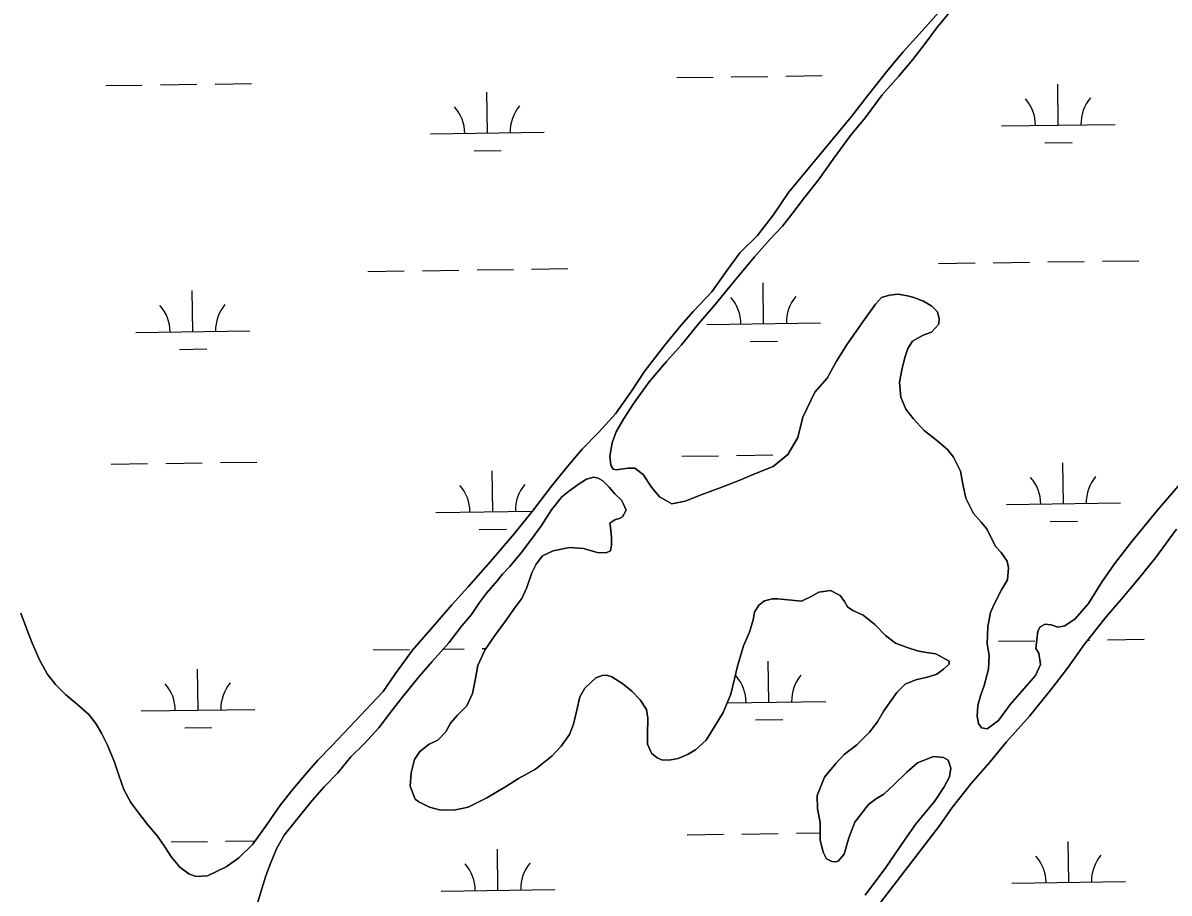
# Model space of a CAD drawing. Extents: x 3767014 to 3805179, y 361544 to 387384.
# Drawn here: x 3776938 to 3777946, y 375256 to 376021 of the extents above; entities that cross this region are included whole.
import ezdxf

# ---------------------------------------------------------------- set-up
doc = ezdxf.new("R2010")
doc.units = 0
doc.layers.add('V-TOPO-SHOR', color=7, linetype='Continuous')
doc.layers.add('V-WETL-SWMP', color=7, linetype='Continuous')

msp = doc.modelspace()

# ---------------------------------------------------------------- linework, layer by layer
at = {"layer": 'V-TOPO-SHOR'}
for points in [[(3777090.617, 375270.38), (3777100.779, 375271.03), (3777117.286, 375279.015), (3777128.327, 375287.072), (3777140.59, 375299.018), (3777153.314, 375316.426), (3777164.865, 375333.457), (3777176.377, 375347.756), (3777187.878, 375361.275), (3777197.795, 375372.86), (3777210.062, 375385.197), (3777255.21, 375433.033), (3777265.962, 375448.905), (3777281.073, 375469.405), (3777298.915, 375489.871), (3777315.569, 375509.177), (3777329.836, 375525.004), (3777349.656, 375547.395), (3777370.284, 375571.729), (3777387.349, 375592.594), (3777403.244, 375613.476), (3777417.142, 375630.867), (3777430.226, 375645.926), (3777444.476, 375660.582), (3777459.535, 375677.177), (3777473.462, 375696.911), (3777484.619, 375713.951), (3777502.498, 375737.148), (3777517.18, 375754.921), (3777527.881, 375766.887), (3777544.122, 375784.248), (3777556.06, 375801.275), (3777568.786, 375818.683), (3777584.213, 375833.711), (3777598.115, 375851.494), (3777611.657, 375871.626), (3777666.818, 375938.467), (3777681.115, 375956.634), (3777698.981, 375979.052), (3777712.474, 375995.278), (3777726.74, 376011.103), (3777746.159, 376032.72)], [(3777755.93, 376033.373), (3777742.44, 376017.147), (3777731.702, 376002.446), (3777720.977, 375988.528), (3777708.281, 375973.463), (3777694.011, 375957.247), (3777678.907, 375937.135), (3777666.207, 375921.681), (3777650.702, 375900.796), (3777637.967, 375882.607), (3777624.86, 375865.986), (3777614.53, 375852.453), (3777606.193, 375842.016), (3777594.709, 375830.06), (3777581.625, 375815.001), (3777562.976, 375792.594), (3777547.102, 375773.275), (3777532.43, 375756.283), (3777517.346, 375737.734), (3777504.266, 375723.064), (3777489.192, 375705.298), (3777475.667, 375686.339)], [(3777508.878, 375598.034), (3777520.621, 375600.221), (3777534.756, 375605.894), (3777552.809, 375612.689), (3777568.901, 375618.727), (3777581.078, 375624.035), (3777597.96, 375630.843), (3777610.983, 375641.218), (3777619.773, 375656.332), (3777624.303, 375674.238), (3777634.742, 375695.971), (3777645.449, 375708.329), (3777653.848, 375723.449), (3777663.023, 375738.17), (3777676.949, 375757.905), (3777688.086, 375773.381), (3777693.241, 375779.171), (3777700.298, 375781.422), (3777708.12, 375782.102), (3777716.303, 375780.822), (3777721.749, 375779.19), (3777730.299, 375775.952), (3777737.662, 375771.561), (3777742.677, 375766.807), (3777744.156, 375760.541), (3777743.706, 375755.859), (3777737.365, 375748.914), (3777729.91, 375746.276), (3777720.469, 375740.933), (3777716.475, 375734.347), (3777714.04, 375727.349), (3777711.564, 375717.225), (3777709.06, 375704.761), (3777710.452, 375691.857), (3777714.61, 375681.256), (3777721.141, 375672.97), (3777730.764, 375662.3), (3777741.59, 375653.956), (3777751.244, 375645.629), (3777756.624, 375638.918), (3777762.713, 375626.732), (3777764.906, 375615.378), (3777767.477, 375602.849), (3777774.331, 375589.479), (3777780.873, 375581.973), (3777785.872, 375576.051), (3777790.054, 375567.404), (3777793.867, 375560.324), (3777798.485, 375555.188), (3777803.855, 375547.696), (3777804.949, 375541.824), (3777804.031, 375531.291), (3777798.838, 375522.377), (3777792.425, 375509.964), (3777789.206, 375502.587), (3777786.699, 375490.121), (3777786.109, 375474.898), (3777787.928, 375464.719), (3777787.379, 375452.622), (3777783.676, 375438.218), (3777780.434, 375429.279), (3777777.981, 375420.72), (3777777.467, 375411.352), (3777778.556, 375405.09), (3777781.237, 375401.149), (3777786.304, 375400.303)], [(3777475.667, 375686.339), (3777466.503, 375672.399), (3777460.107, 375661.157), (3777456.463, 375651.441), (3777454.358, 375639.754), (3777455.427, 375631.928), (3777457.334, 375628.389), (3777460.062, 375627.961), (3777470.625, 375629.387), (3777476.483, 375629.311), (3777483.829, 375623.746), (3777491.105, 375612.716), (3777498.021, 375604.032), (3777508.878, 375598.034)], [(3777786.304, 375400.303), (3777796.163, 375407.594), (3777806.499, 375421.519), (3777818.793, 375435.808), (3777828.704, 375447.002), (3777833.125, 375456.707), (3777831.698, 375466.882), (3777829.015, 375470.82), (3777830.776, 375486.029), (3777832.779, 375489.908), (3777837.107, 375492.195), (3777842.567, 375491.732), (3777848.399, 375489.705), (3777854.662, 375490.792), (3777863.725, 375496.924), (3777875.226, 375510.441), (3777887.197, 375529.813), (3777899.13, 375546.449), (3777913.434, 375565.008), (3777936.054, 375592.439), (3777955.882, 375615.612), (3777971.32, 375631.42), (3777989.543, 375651.099)], [(3777464.623, 375601.155), (3777458.833, 375606.701), (3777453.83, 375612.628), (3777448.431, 375618.17), (3777444.163, 375620.572), (3777440.268, 375621.403), (3777433.989, 375619.532), (3777426.503, 375614.94), (3777418.217, 375608.796), (3777412.294, 375604.184), (3777403.154, 375592.58), (3777394.378, 375579.016), (3777386.42, 375568.178), (3777376.477, 375555.02), (3777366.55, 375543.035), (3777360.205, 375536.084), (3777355.837, 375530.669), (3777345.918, 375519.466), (3777339.951, 375511.338), (3777332.778, 375500.879), (3777324.441, 375490.827), (3777312.909, 375475.735), (3777298.237, 375459.513), (3777286.731, 375446.377), (3777272.825, 375428.973), (3777261.299, 375414.273), (3777251.356, 375401.117), (3777238.274, 375386.828), (3777226.792, 375375.643), (3777215.277, 375361.725), (3777203.392, 375349.376), (3777192.683, 375337.401), (3777182.75, 375325.025), (3777168.052, 375306.849), (3777161.25, 375294.823), (3777156.003, 375281.997), (3777151.952, 375271.105), (3777142.968, 375241.522)], [(3777468.809, 375592.5), (3777466.529, 375597.612), (3777464.623, 375601.155)], [(3777522.663, 375377.632), (3777514.409, 375374.222), (3777508.143, 375373.133), (3777500.714, 375372.84), (3777496.051, 375374.855), (3777491.021, 375378.828), (3777487.607, 375386.688), (3777487.72, 375395.286), (3777487.91, 375409.743), (3777486.835, 375417.181), (3777481.086, 375425.854), (3777473.759, 375433.377), (3777466.025, 375439.732), (3777456.34, 375446.111), (3777451.667, 375447.344), (3777447.753, 375447.004), (3777442.256, 375445.124), (3777432.367, 375435.873), (3777427.972, 375428.504), (3777425.473, 375416.812), (3777422.573, 375404.344), (3777418.94, 375395.405), (3777411.768, 375384.945), (3777403.84, 375376.452), (3777389.23, 375364.918), (3777374.269, 375356.517), (3777363.632, 375350.013), (3777346.301, 375339.689), (3777329.776, 375331.306), (3777318.805, 375329.105), (3777305.907, 375328.884), (3777295.777, 375331.362), (3777286.461, 375336.172), (3777283.366, 375338.558), (3777278.826, 375349.951), (3777279.76, 375361.664), (3777282.65, 375373.35), (3777287.43, 375380.321), (3777295.724, 375386.856), (3777303.193, 375390.276), (3777310.322, 375397.608), (3777314.332, 375405.372), (3777320.282, 375411.938), (3777328.599, 375420.427), (3777333.823, 375431.302), (3777335.928, 375442.998), (3777338.443, 375455.862), (3777344.483, 375469.46), (3777353.248, 375482.244), (3777362.399, 375494.628), (3777371.555, 375507.406), (3777377.124, 375514.758), (3777381.55, 375524.47), (3777386.016, 375537.309), (3777389.635, 375545.077), (3777395.202, 375552.431), (3777404.637, 375556.605), (3777419.134, 375559.542), (3777431.238, 375558.602), (3777443.309, 375555.317), (3777451.118, 375554.823), (3777455.052, 375556.726), (3777455.056, 375557.117), (3777455.9, 375561.796), (3777455.986, 375568.438), (3777454.933, 375577.441), (3777454.587, 375580.964), (3777456.166, 375582.115), (3777458.927, 375584.032), (3777463.637, 375585.535), (3777465.606, 375586.682), (3777468.809, 375592.5)], [(3777952.559, 375575.711), (3777934.252, 375550.547), (3777919.158, 375531.986), (3777904.068, 375513.816), (3777890.973, 375498.745), (3777871.9, 375474.765), (3777856.772, 375453.467), (3777842.059, 375434.12), (3777823.391, 375411.305), (3777803.167, 375388.904), (3777788.475, 375371.119), (3777772.204, 375352.184), (3777755.514, 375331.296), (3777743.964, 375314.644), (3777673.99, 375223.721)], [(3777752.985, 375358.203), (3777754.255, 375365.61), (3777752.002, 375372.676), (3777747.734, 375375.076), (3777739.149, 375375.969), (3777725.005, 375370.292), (3777715.521, 375362.211), (3777704.832, 375351.799), (3777695.336, 375342.935), (3777689.032, 375339.107), (3777681.928, 375333.729), (3777670, 375318.254), (3777664.743, 375304.643), (3777660.647, 375290.238), (3777655.093, 375284.059), (3777653.129, 375283.301), (3777649.618, 375283.739), (3777644.959, 375286.144), (3777641.91, 375292.046), (3777639.313, 375302.632), (3777639.514, 375317.871), (3777636.935, 375330.02), (3777636.7, 375341.747), (3777643.161, 375357.687), (3777653.088, 375369.672), (3777660.62, 375377.78), (3777671.673, 375386.234), (3777682.761, 375397.422), (3777689.913, 375406.316), (3777695.51, 375416.014), (3777701.885, 375425.31), (3777706.668, 375432.281), (3777714.188, 375439.609), (3777723.617, 375443.391), (3777734.594, 375445.984), (3777742.049, 375448.231), (3777747.972, 375452.845), (3777752.717, 375457.08), (3777752.752, 375459.816), (3777741.113, 375466.22), (3777730.967, 375467.527), (3777725.122, 375468.774), (3777715.779, 375471.633), (3777705.672, 375475.674), (3777696.772, 375482.434), (3777687.517, 375491.935), (3777677.074, 375500.279), (3777668.138, 375504.303), (3777663.492, 375507.492), (3777660.817, 375512.214), (3777656.977, 375517.347), (3777648.437, 375521.756), (3777638.256, 375520.326), (3777631.561, 375516.507), (3777622.91, 375512.321), (3777602.226, 375514.545), (3777597.538, 375514.606), (3777590.478, 375512.747), (3777585.346, 375508.905), (3777581.75, 375502.699), (3777580.488, 375496.072), (3777577.22, 375485.173), (3777571.983, 375473.124), (3777566.666, 375455.219), (3777564.18, 375444.309), (3777560.874, 375430.673), (3777554.022, 375414.74), (3777546.829, 375402.718), (3777539.241, 375390.311), (3777529.751, 375381.839), (3777522.663, 375377.632)], [(3776936.654, 375502.034), (3776942.317, 375487.118), (3776946.843, 375474.953), (3776952.907, 375460.814), (3776959.776, 375448.618), (3776967.073, 375439.15), (3776975.941, 375430.442), (3776986.757, 375421.318), (3776996.413, 375412.989), (3777002.557, 375405.098), (3777007.521, 375396.441), (3777012.848, 375385.826), (3777018.902, 375370.906), (3777023.039, 375358.747)], [(3777023.039, 375358.747), (3777027.18, 375346.976), (3777033.281, 375335.57), (3777041.342, 375324.921), (3777048.254, 375315.848), (3777056.714, 375305.973), (3777063.231, 375296.515), (3777068.969, 375287.459), (3777076.277, 375278.769), (3777084.399, 375272.805), (3777090.617, 375270.38)], [(3777678.929, 375254.043), (3777697.226, 375278.425), (3777713.565, 375302.442), (3777723.918, 375317.157), (3777739.804, 375336.49), (3777748.57, 375349.271), (3777752.985, 375358.203)]]:
    msp.add_lwpolyline(points, dxfattribs=at)
at = {"layer": 'V-WETL-SWMP'}
for p, q in [((3777513.263, 375972.486), (3777545.259, 375972.931)), ((3777561.258, 375973.153), (3777593.255, 375973.597)), ((3777609.253, 375973.82), (3777641.25, 375974.264)), ((3777011.403, 375965.515), (3777043.4, 375965.959)), ((3777059.398, 375966.181), (3777091.395, 375966.626)), ((3777107.394, 375966.848), (3777139.391, 375967.293)), ((3777848.719, 375930.712), (3777848.219, 375966.708)), ((3777346.86, 375923.74), (3777346.36, 375959.737)), ((3777296.864, 375923.046), (3777396.855, 375924.435)), ((3777798.724, 375930.017), (3777898.714, 375931.406)), ((3777836.935, 375915.115), (3777860.932, 375915.449)), ((3777335.075, 375908.144), (3777359.073, 375908.477)), ((3777839.544, 375810.502), (3777871.541, 375810.946)), ((3777887.539, 375811.168), (3777919.536, 375811.613)), ((3777241.694, 375802.197), (3777273.691, 375802.641)), ((3777289.689, 375802.863), (3777321.686, 375803.308)), ((3777337.684, 375803.53), (3777369.681, 375803.975)), ((3777385.68, 375804.197), (3777417.677, 375804.641)), ((3777743.553, 375809.168), (3777775.55, 375809.613)), ((3777791.549, 375809.835), (3777823.546, 375810.279)), ((3777589.681, 375756.284), (3777589.181, 375792.28)), ((3777087.821, 375749.312), (3777087.321, 375785.309)), ((3777539.686, 375755.589), (3777639.676, 375756.978)), ((3777037.826, 375748.618), (3777137.817, 375750.007)), ((3777577.896, 375740.688), (3777601.894, 375741.021)), ((3777076.037, 375733.716), (3777100.035, 375734.049)), ((3777517.883, 375639.843), (3777549.88, 375640.288)), ((3777565.879, 375640.51), (3777597.876, 375640.954)), ((3777016.024, 375632.872), (3777048.021, 375633.316)), ((3777064.019, 375633.539), (3777096.016, 375633.983)), ((3777112.015, 375634.205), (3777144.012, 375634.65)), ((3777853.34, 375598.069), (3777852.84, 375634.065)), ((3777351.48, 375591.097), (3777350.98, 375627.094)), ((3777301.485, 375590.403), (3777386.522, 375591.584)), ((3777803.345, 375597.374), (3777903.335, 375598.763)), ((3777841.555, 375582.472), (3777865.553, 375582.806)), ((3777339.696, 375575.501), (3777363.694, 375575.834)), ((3777874.7, 375478.283), (3777876.162, 375478.303)), ((3777892.16, 375478.525), (3777924.157, 375478.97)), ((3777246.315, 375469.554), (3777278.311, 375469.998)), ((3777308.094, 375470.412), (3777326.306, 375470.665)), ((3777342.305, 375470.887), (3777345.491, 375470.931)), ((3777796.169, 375477.192), (3777828.166, 375477.636)), ((3777594.301, 375423.641), (3777593.801, 375459.637)), ((3777092.442, 375416.669), (3777091.942, 375452.666)), ((3777557.631, 375423.131), (3777644.296, 375424.335)), ((3777042.447, 375415.975), (3777142.437, 375417.364)), ((3777582.517, 375408.045), (3777606.514, 375408.378)), ((3777080.658, 375401.073), (3777104.655, 375401.407)), ((3777522.504, 375307.2), (3777554.5, 375307.645)), ((3777570.499, 375307.867), (3777602.496, 375308.311)), ((3777618.494, 375308.534), (3777639.394, 375308.824)), ((3777068.64, 375300.896), (3777100.637, 375301.34)), ((3777116.635, 375301.562), (3777142.716, 375301.925)), ((3777857.961, 375265.426), (3777857.461, 375301.422)), ((3777356.101, 375258.454), (3777355.601, 375294.451)), ((3777306.105, 375257.76), (3777406.096, 375259.149)), ((3777807.966, 375264.731), (3777907.956, 375266.12))]:
    msp.add_line(p, q, dxfattribs=at)
for points in [[(3777710.452, 375691.856), (3777709.059, 375704.762), (3777711.565, 375717.226), (3777714.041, 375727.348), (3777716.476, 375734.346), (3777720.468, 375740.933), (3777729.911, 375746.277), (3777737.365, 375748.913), (3777743.705, 375755.859), (3777744.157, 375760.54), (3777742.677, 375766.808), (3777737.662, 375771.56), (3777730.299, 375775.952), (3777721.75, 375779.189), (3777716.304, 375780.822), (3777708.119, 375782.101), (3777700.299, 375781.422), (3777693.24, 375779.171), (3777688.087, 375773.381), (3777676.95, 375757.905), (3777663.022, 375738.17), (3777653.847, 375723.45), (3777645.448, 375708.329), (3777634.742, 375695.972), (3777624.303, 375674.238), (3777619.773, 375656.333), (3777610.983, 375641.217), (3777597.959, 375630.843), (3777581.077, 375624.035), (3777568.901, 375618.726), (3777552.81, 375612.689), (3777534.756, 375605.895), (3777520.622, 375600.222), (3777508.878, 375598.033), (3777498.021, 375604.033), (3777491.105, 375612.715), (3777483.829, 375623.746), (3777476.482, 375629.31), (3777470.625, 375629.386), (3777460.062, 375627.962), (3777457.334, 375628.389), (3777455.427, 375631.929), (3777454.358, 375639.753), (3777456.464, 375651.442), (3777460.106, 375661.158), (3777466.502, 375672.399), (3777475.667, 375686.339), (3777489.193, 375705.298), (3777504.266, 375723.065), (3777517.346, 375737.735), (3777532.429, 375756.283), (3777547.102, 375773.274), (3777562.976, 375792.593), (3777581.625, 375815), (3777594.71, 375830.06), (3777606.192, 375842.016), (3777614.53, 375852.452), (3777624.861, 375865.985), (3777637.967, 375882.607), (3777650.702, 375900.795), (3777666.207, 375921.681), (3777678.906, 375937.136), (3777694.01, 375957.247), (3777708.282, 375973.462), (3777720.976, 375988.527), (3777731.703, 376002.446), (3777742.44, 376017.146), (3777755.931, 376033.372)], [(3777746.159, 376032.719), (3777726.739, 376011.103), (3777712.473, 375995.278), (3777698.982, 375979.052), (3777681.114, 375956.634), (3777666.817, 375938.466), (3777611.657, 375871.626)], [(3777611.657, 375871.626), (3777598.115, 375851.495), (3777584.213, 375833.712), (3777568.786, 375818.683), (3777556.06, 375801.276), (3777544.121, 375784.248), (3777527.882, 375766.887), (3777517.181, 375754.92), (3777502.498, 375737.148), (3777484.62, 375713.95), (3777473.462, 375696.912), (3777459.535, 375677.177), (3777444.477, 375660.581), (3777430.226, 375645.927), (3777417.141, 375630.868), (3777403.244, 375613.475), (3777387.349, 375592.595), (3777370.283, 375571.729), (3777349.656, 375547.395), (3777329.836, 375525.004), (3777315.569, 375509.178), (3777298.914, 375489.87), (3777281.072, 375469.405), (3777265.963, 375448.904), (3777255.21, 375433.033), (3777210.063, 375385.197), (3777197.794, 375372.861), (3777187.879, 375361.274), (3777176.377, 375347.756), (3777164.864, 375333.457), (3777153.315, 375316.425), (3777140.59, 375299.017), (3777128.327, 375287.071), (3777117.286, 375279.014), (3777100.779, 375271.029), (3777090.617, 375270.381), (3777084.4, 375272.806), (3777076.277, 375278.77), (3777068.97, 375287.458), (3777063.231, 375296.515), (3777056.715, 375305.973), (3777048.253, 375315.848), (3777041.342, 375324.921), (3777033.28, 375335.571), (3777027.181, 375346.976), (3777023.039, 375358.747), (3777018.903, 375370.907), (3777012.849, 375385.827), (3777007.521, 375396.441), (3777002.557, 375405.098), (3776996.412, 375412.989), (3776986.757, 375421.317), (3776975.942, 375430.441), (3776967.074, 375439.149), (3776959.777, 375448.618), (3776952.907, 375460.814), (3776946.844, 375474.953), (3776942.317, 375487.119), (3776936.654, 375502.034)], [(3777955.883, 375615.612), (3777936.053, 375592.439), (3777913.433, 375565.007), (3777899.131, 375546.448), (3777887.197, 375529.812), (3777875.227, 375510.441), (3777863.724, 375496.923), (3777854.662, 375490.793), (3777848.399, 375489.704), (3777842.567, 375491.733), (3777837.106, 375492.195), (3777832.78, 375489.908), (3777830.776, 375486.029), (3777829.015, 375470.821), (3777831.697, 375466.881), (3777833.126, 375456.708), (3777828.703, 375447.002), (3777818.793, 375435.807), (3777806.499, 375421.518), (3777796.163, 375407.594), (3777786.304, 375400.303), (3777781.238, 375401.15), (3777778.556, 375405.09), (3777777.466, 375411.353), (3777777.98, 375420.72), (3777780.435, 375429.279), (3777783.676, 375438.219), (3777787.38, 375452.621), (3777787.929, 375464.72), (3777786.109, 375474.898), (3777786.699, 375490.121), (3777789.206, 375502.586), (3777792.426, 375509.964), (3777798.838, 375522.377), (3777804.031, 375531.291), (3777804.95, 375541.824), (3777803.856, 375547.696), (3777798.486, 375555.187), (3777793.867, 375560.324), (3777790.054, 375567.404), (3777785.872, 375576.05), (3777780.872, 375581.974), (3777774.331, 375589.48), (3777767.477, 375602.848), (3777764.907, 375615.379), (3777762.713, 375626.733), (3777756.624, 375638.919), (3777751.244, 375645.629), (3777741.589, 375653.957), (3777730.764, 375662.3), (3777721.14, 375672.97), (3777714.609, 375681.257), (3777710.452, 375691.856)], [(3777142.967, 375241.522), (3777151.952, 375271.106), (3777156.003, 375281.996), (3777161.251, 375294.824), (3777168.052, 375306.85), (3777182.75, 375325.025), (3777192.683, 375337.401), (3777203.391, 375349.376), (3777215.277, 375361.726), (3777226.793, 375375.644), (3777238.273, 375386.828), (3777251.357, 375401.116), (3777261.299, 375414.273), (3777272.825, 375428.973), (3777286.732, 375446.378), (3777298.237, 375459.514), (3777312.909, 375475.736), (3777324.441, 375490.827), (3777332.779, 375500.879), (3777339.951, 375511.337), (3777345.919, 375519.466), (3777355.836, 375530.669), (3777360.206, 375536.083), (3777366.55, 375543.035), (3777376.477, 375555.02), (3777386.42, 375568.177), (3777394.378, 375579.016), (3777403.153, 375592.579), (3777412.294, 375604.184), (3777418.216, 375608.796), (3777426.504, 375614.94), (3777433.989, 375619.532)], [(3777433.989, 375619.532), (3777440.267, 375621.404), (3777444.164, 375620.571), (3777448.431, 375618.17), (3777453.83, 375612.628), (3777458.833, 375606.701), (3777464.623, 375601.154), (3777466.53, 375597.611), (3777468.808, 375592.501), (3777465.606, 375586.681), (3777463.637, 375585.534), (3777458.927, 375584.032), (3777456.166, 375582.114), (3777454.588, 375580.963), (3777454.933, 375577.441), (3777455.987, 375568.438), (3777455.9, 375561.796), (3777455.057, 375557.117), (3777455.052, 375556.726), (3777451.119, 375554.824), (3777443.31, 375555.317), (3777431.238, 375558.602), (3777419.135, 375559.542), (3777404.636, 375556.605), (3777395.202, 375552.43), (3777389.635, 375545.077), (3777386.016, 375537.308), (3777381.549, 375524.47), (3777377.123, 375514.758), (3777371.555, 375507.405), (3777362.399, 375494.629), (3777353.248, 375482.243), (3777344.483, 375469.461), (3777338.443, 375455.861), (3777335.929, 375442.998), (3777333.822, 375431.301), (3777328.599, 375420.427), (3777320.281, 375411.938), (3777314.333, 375405.372), (3777310.323, 375397.608), (3777303.193, 375390.276), (3777295.723, 375386.857), (3777287.43, 375380.322), (3777282.649, 375373.35), (3777279.76, 375361.663), (3777278.825, 375349.951), (3777283.366, 375338.558), (3777286.461, 375336.173), (3777295.777, 375331.361), (3777305.906, 375328.884), (3777318.806, 375329.105), (3777329.777, 375331.307), (3777346.301, 375339.688), (3777363.632, 375350.013), (3777374.269, 375356.517), (3777389.23, 375364.919), (3777403.84, 375376.452), (3777411.768, 375384.946), (3777418.939, 375395.404), (3777422.574, 375404.345), (3777425.473, 375416.813), (3777427.971, 375428.505), (3777432.366, 375435.873), (3777442.257, 375445.123), (3777447.753, 375447.005), (3777451.666, 375447.344), (3777456.34, 375446.111), (3777466.026, 375439.731), (3777473.759, 375433.377), (3777481.086, 375425.855), (3777486.835, 375417.182), (3777487.91, 375409.743), (3777487.72, 375395.285), (3777487.608, 375386.689), (3777491.022, 375378.828), (3777496.051, 375374.854), (3777500.714, 375372.839), (3777508.143, 375373.132), (3777514.41, 375374.223), (3777522.662, 375377.632), (3777529.752, 375381.838), (3777539.242, 375390.312), (3777546.83, 375402.718), (3777554.022, 375414.739), (3777560.874, 375430.673), (3777564.179, 375444.308), (3777566.667, 375455.218), (3777571.982, 375473.125), (3777577.22, 375485.172), (3777580.489, 375496.072), (3777581.749, 375502.699), (3777585.347, 375508.905), (3777590.478, 375512.746), (3777597.537, 375514.607), (3777602.226, 375514.546), (3777622.91, 375512.321), (3777631.562, 375516.507), (3777638.256, 375520.327), (3777648.436, 375521.757), (3777656.976, 375517.346), (3777660.817, 375512.215)], [(3777673.99, 375223.72), (3777743.964, 375314.644), (3777755.515, 375331.297), (3777772.203, 375352.183), (3777788.474, 375371.119), (3777803.167, 375388.904), (3777823.391, 375411.306), (3777842.058, 375434.12), (3777856.772, 375453.468), (3777871.901, 375474.764), (3777890.974, 375498.745), (3777904.068, 375513.815), (3777919.157, 375531.985), (3777934.251, 375550.547), (3777952.558, 375575.71)], [(3777660.817, 375512.215), (3777663.491, 375507.491), (3777668.138, 375504.303), (3777677.074, 375500.278), (3777687.517, 375491.935), (3777696.772, 375482.434), (3777705.672, 375475.674), (3777715.78, 375471.633), (3777725.122, 375468.775), (3777730.968, 375467.526), (3777741.112, 375466.221), (3777752.752, 375459.816), (3777752.717, 375457.08), (3777747.971, 375452.844), (3777742.049, 375448.231), (3777734.594, 375445.984), (3777723.617, 375443.392), (3777714.188, 375439.608), (3777706.667, 375432.281), (3777701.886, 375425.309), (3777695.511, 375416.013), (3777689.913, 375406.316), (3777682.762, 375397.421), (3777671.673, 375386.233), (3777660.62, 375377.78), (3777653.088, 375369.671), (3777643.161, 375357.686), (3777636.699, 375341.748), (3777636.936, 375330.02), (3777639.513, 375317.871), (3777639.313, 375302.632), (3777641.91, 375292.047), (3777644.96, 375286.144), (3777649.618, 375283.739), (3777653.129, 375283.302), (3777655.093, 375284.058), (3777660.646, 375290.238), (3777664.742, 375304.644), (3777670.001, 375318.254), (3777681.928, 375333.73), (3777689.033, 375339.108), (3777695.336, 375342.934), (3777704.832, 375351.798), (3777715.52, 375362.21), (3777725.005, 375370.293), (3777739.149, 375375.97), (3777747.735, 375375.076), (3777752.002, 375372.675), (3777754.254, 375365.611), (3777752.985, 375358.202)], [(3777752.985, 375358.202), (3777748.569, 375349.271), (3777739.804, 375336.489), (3777723.918, 375317.157), (3777713.565, 375302.442), (3777697.227, 375278.425), (3777678.93, 375254.044)]]:
    msp.add_lwpolyline(points, dxfattribs=at)
for centre, start, end in [((3777793.475, 375930.419), 0.024037, 41.567695), ((3777903.95, 375931.954), 140.024034, 181.567693), ((3777291.615, 375923.448), 0.024037, 41.567695), ((3777402.091, 375924.982), 140.024034, 181.567693), ((3777032.577, 375749.02), 0.024037, 41.567695), ((3777143.052, 375750.554), 140.024034, 181.567693), ((3777534.437, 375755.991), 0.024037, 41.567695), ((3777644.912, 375757.526), 140.024034, 181.567693), ((3777798.096, 375597.776), 0.024037, 41.567695), ((3777908.571, 375599.311), 140.024034, 181.567693), ((3777296.236, 375590.805), 0.024037, 41.567695), ((3777406.711, 375592.339), 140.024034, 181.567693), ((3777037.198, 375416.377), 0.024037, 41.567695), ((3777147.673, 375417.911), 140.024034, 181.567693), ((3777539.057, 375423.348), 0.024037, 41.567696), ((3777649.532, 375424.883), 140.024034, 181.567693), ((3777802.717, 375265.133), 0.024037, 41.567695), ((3777913.192, 375266.668), 140.024034, 181.567693), ((3777300.856, 375258.162), 0.024037, 41.567696), ((3777411.332, 375259.696), 140.024034, 181.567693)]:
    msp.add_arc(centre, 35.246, start, end, dxfattribs=at)

doc.saveas('drawing.dxf')
